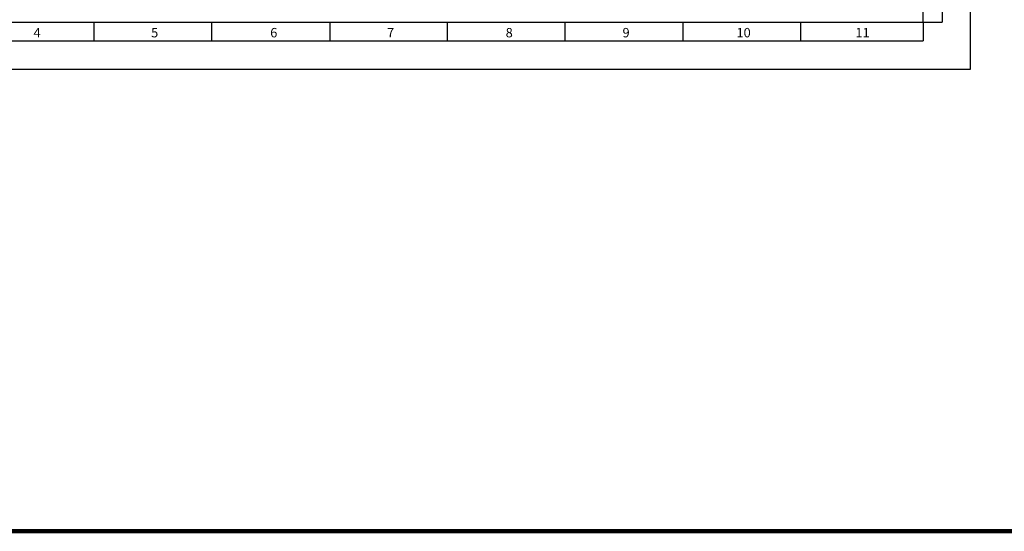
# Model space of a CAD drawing. Header units: millimetres. Extents: x -559 to 10735, y -2326 to 222.
# Tile 578 of 656: x 6853 to 7266, y -2326 to -2111. Entities that reach past the tile are written whole.
import ezdxf

# ---------------------------------------------------------------- set-up
doc = ezdxf.new("R2010")
doc.units = ezdxf.units.MM
doc.header["$LTSCALE"] = 4
doc.layers.add('Limite do Plano', color=255, linetype='Continuous')
doc.layers.add('Modelo', color=251, linetype='Continuous')

msp = doc.modelspace()

# ---------------------------------------------------------------- linework, layer by layer
at = {"layer": 'Limite do Plano', "lineweight": 200}
msp.add_lwpolyline([(6202.99, -403.54), (7713.8, -403.54), (7713.8, -2326.04), (6202.99, -2326.04)], close=True, dxfattribs=at)
at = {"layer": 'Modelo'}
for p, q in [((7240.16, -1835.28), (7240.16, -2112.1)), ((7240.16, -2033.01), (7240.16, -2112.1)), ((6884.25, -2120.01), (6884.25, -2112.1)), ((6933.68, -2120.01), (6933.68, -2112.1)), ((6983.11, -2112.1), (6983.11, -2120.01)), ((7032.54, -2120.01), (7032.54, -2112.1)), ((7081.98, -2120.01), (7081.98, -2112.1)), ((7131.41, -2120.01), (7131.41, -2112.1)), ((7180.84, -2120.01), (7180.84, -2112.1)), ((7232.25, -2112.1), (7240.16, -2112.1)), ((7232.25, -2112.1), (7232.25, -2120.01)), ((6785.38, -2120.01), (7232.25, -2120.01)), ((6785.38, -2120.01), (6884.25, -2120.01)), ((6884.25, -2120.01), (6983.11, -2120.01)), ((6983.11, -2120.01), (7081.98, -2120.01)), ((7081.98, -2120.01), (7180.84, -2120.01))]:
    msp.add_line(p, q, dxfattribs=at)
for points in [[(6664.77, -2131.87), (7252.02, -2131.87), (7252.02, -1716.64), (6664.77, -1716.64)], [(6684.54, -2112.1), (7232.25, -2112.1), (7232.25, -1736.41), (6684.54, -1736.41)]]:
    msp.add_lwpolyline(points, close=True, dxfattribs=at)

# ---------------------------------------------------------------- texts
at = {"layer": 'Modelo', "attachment_point": 1}
for s, heights, insert, char_height in [('4', [3.95], (6858.79, -2114.59), 3.95), ('5', [0], (6908.13, -2114.59), 3.95), ('6', [0], (6958.12, -2114.59), 3.95), ('7', [0], (7007.15, -2114.59), 3.95), ('8', [0], (7056.95, -2114.59), 3.95), ('9', [0], (7106, -2114.59), 3.95), ('10', [0], (7153.83, -2114.59), 3.955), ('11', [0], (7203.76, -2114.59), 3.955)]:
    msp.add_mtext_dynamic_manual_height_columns(s, width=54.2922, gutter_width=19.77, heights=heights, dxfattribs=dict(at, insert=insert, char_height=char_height))

doc.saveas('drawing.dxf')
